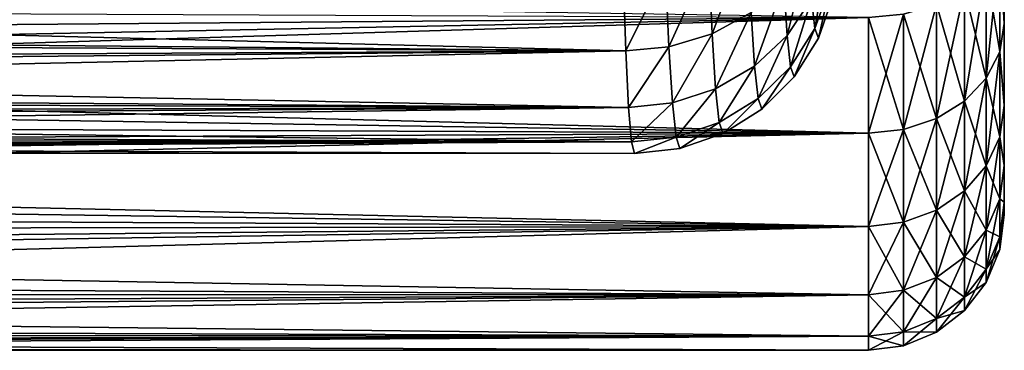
# Model space of a CAD drawing. Header units: metres. Extents: x -105 to 105, y -117 to 62.
# Tile 365 of 382: x 78 to 92, y -17 to -12. Entities that reach past the tile are written whole.
import ezdxf

# ---------------------------------------------------------------- set-up
doc = ezdxf.new("R2010")
doc.units = ezdxf.units.M
doc.layers.add('solid_509432_AD150_SW0001_01', color=7, linetype='CONTINUOUS')

msp = doc.modelspace()

# ---------------------------------------------------------------- linework, layer by layer
at = {"layer": 'solid_509432_AD150_SW0001_01'}
for points in [[(91.932396, -11.044419, 11.24442), (92, -12.182249, 9.120865), (92, -10.678707, 10.880941)], [(91.932396, -11.044419, -10.344419), (92, -10.678708, -9.980941), (92, -12.182249, -8.220864)], [(92, -10.678707, 10.880941), (92, -12.182249, 9.120865), (92, -10.678708, -9.980941)], [(92, -12.182249, 9.120865), (92, -12.182249, -8.220864), (92, -10.678708, -9.980941)], [(88.225723, -10.942719, -7.32918), (87.650963, -11.227112, -7.5318), (87.698563, -12.336789, -5.714043)], [(88.225731, -10.94286, 8.228992), (87.698563, -12.336896, 6.613841), (87.650963, -11.227278, 8.431576)], [(88.272125, -12.022536, -5.55723), (88.225723, -10.942719, -7.32918), (87.698563, -12.336789, -5.714043)], [(88.225731, -10.94286, 8.228992), (88.272125, -12.022622, 6.457071), (87.698563, -12.336896, 6.613841)], [(89.117165, -11.097841, -5.091127), (88.753052, -11.602517, -5.346056), (88.801544, -12.361707, -3.494065)], [(89.117172, -11.097902, 5.991013), (88.801544, -12.361742, 4.393967), (88.753052, -11.602589, 6.245923)], [(89.163536, -11.822176, -3.320387), (89.117165, -11.097841, -5.091127), (88.801544, -12.361707, -3.494065)], [(89.117172, -11.097902, 5.991013), (89.163536, -11.822205, 4.22031), (88.801544, -12.361742, 4.393967)], [(91.732834, -11.38597, -10.685969), (91.932396, -11.044419, -10.344419), (91.932396, -12.600142, -8.522903)], [(91.732834, -12.990917, 9.706818), (91.932396, -12.600142, 9.422903), (91.932396, -11.044419, 11.24442)], [(91.732834, -12.990917, 9.706818), (91.932396, -11.044419, 11.24442), (91.732834, -11.38597, 11.58597)], [(91.932396, -12.600142, -8.522903), (91.932396, -11.044419, -10.344419), (92, -12.182249, -8.220864)], [(91.932396, -11.044419, 11.24442), (91.932396, -12.600142, 9.422903), (92, -12.182249, 9.120865)], [(87.650963, -11.227112, -7.5318), (87.012856, -11.401, -7.653799), (87.061172, -12.52947, -5.80864)], [(87.650963, -11.227278, 8.431576), (87.061172, -12.529634, 6.708329), (87.012856, -11.401229, 8.553489)], [(87.698563, -12.336789, -5.714043), (87.650963, -11.227112, -7.5318), (87.061172, -12.52947, -5.80864)], [(87.650963, -11.227278, 8.431576), (87.698563, -12.336896, 6.613841), (87.061172, -12.529634, 6.708329)], [(89.390167, -11.219685, -3.125709), (89.163536, -11.822176, -3.320387), (89.212303, -12.2595, -1.457955)], [(89.163536, -11.822205, 4.22031), (89.390167, -11.219707, 4.025648), (89.212303, -12.259507, 2.35791)], [(89.436424, -11.633144, -1.359345), (89.390167, -11.219685, -3.125709), (89.212303, -12.2595, -1.457955)], [(89.212303, -12.259507, 2.35791), (89.390167, -11.219707, 4.025648), (89.436424, -11.633149, 2.259316)], [(87.012856, -11.401, -7.653799), (86.39019, -11.452179, -7.69455), (86.428215, -12.588873, -5.840844)], [(87.012856, -11.401229, 8.553489), (86.428215, -12.588854, 6.740881), (86.39019, -11.452116, 8.594636)], [(87.061172, -12.52947, -5.80864), (87.012856, -11.401, -7.653799), (86.428215, -12.588873, -5.840844)], [(87.012856, -11.401229, 8.553489), (87.061172, -12.529634, 6.708329), (86.428215, -12.588854, 6.740881)], [(91.732834, -11.38597, 11.58597), (91.414955, -11.679301, 11.879301), (91.414955, -13.326524, 9.950651)], [(91.732834, -12.990917, 9.706818), (91.732834, -11.38597, 11.58597), (91.414955, -13.326524, 9.950651)], [(91.732834, -11.38597, -10.685969), (91.732834, -12.990917, -8.806818), (91.414955, -11.679301, -10.979301)], [(91.732834, -11.38597, -10.685969), (91.932396, -12.600142, -8.522903), (91.732834, -12.990917, -8.806818)], [(52.999992, -12.415286, -6.170296), (86.428215, -12.588873, -5.840844), (86.39019, -11.452179, -7.69455)], [(53, -11.846825, -7.122065), (52.999992, -12.415286, -6.170296), (86.39019, -11.452179, -7.69455)], [(90, -12.094039, 12.294039), (53, -11.514343, 12.846655), (53, -12.39951, 11.980477)], [(53.000072, -11.725771, 8.204301), (86.39019, -11.452116, 8.594636), (86.428215, -12.588854, 6.740881)], [(52.999954, -12.277506, 7.317431), (53.000072, -11.725771, 8.204301), (86.428215, -12.588854, 6.740881)], [(88.753052, -11.602517, -5.346056), (88.272125, -12.022536, -5.55723), (88.32238, -12.811164, -3.638016)], [(88.753052, -11.602589, 6.245923), (88.32238, -12.81121, 4.537888), (88.272125, -12.022622, 6.457071)], [(88.801544, -12.361707, -3.494065), (88.753052, -11.602517, -5.346056), (88.32238, -12.811164, -3.638016)], [(88.753052, -11.602589, 6.245923), (88.801544, -12.361742, 4.393967), (88.32238, -12.81121, 4.537888)], [(89.436424, -11.633144, -1.359345), (89.212303, -12.2595, -1.457955), (89.262268, -12.398979, 0.449985)], [(89.212303, -12.259507, 2.35791), (89.436424, -11.633149, 2.259316), (89.262268, -12.398979, 0.449985)], [(89.436424, -11.633144, -1.359345), (89.262268, -12.398979, 0.449985), (89.483803, -11.763989, 0.449994)], [(89.262268, -12.398979, 0.449985), (89.436424, -11.633149, 2.259316), (89.483803, -11.763989, 0.449994)], [(91.414955, -11.679301, 11.879301), (91.00045, -11.904385, 12.104384), (91.00045, -13.584047, 10.137753)], [(91.414955, -13.326524, 9.950651), (91.414955, -11.679301, 11.879301), (91.00045, -13.584047, 10.137753)], [(91.414955, -11.679301, -10.979301), (91.414955, -13.326524, -9.050651), (91.00045, -11.904385, -11.204385)], [(91.732834, -12.990917, -8.806818), (91.414955, -13.326524, -9.050651), (91.414955, -11.679301, -10.979301)], [(89.163536, -11.822176, -3.320387), (88.801544, -12.361707, -3.494065), (88.852554, -12.820887, -1.545973)], [(89.163536, -11.822205, 4.22031), (88.852554, -12.820897, 2.445905), (88.801544, -12.361742, 4.393967)], [(89.212303, -12.2595, -1.457955), (89.163536, -11.822176, -3.320387), (88.852554, -12.820887, -1.545973)], [(89.163536, -11.822205, 4.22031), (89.212303, -12.259507, 2.35791), (88.852554, -12.820897, 2.445905)], [(90, -12.094039, -11.394038), (53, -12.824582, -10.615368), (53, -11.932638, -11.553268)], [(88.272125, -12.022536, -5.55723), (87.698563, -12.336789, -5.714043), (87.750122, -13.147959, -3.745013)], [(88.272125, -12.022622, 6.457071), (87.750122, -13.148021, 4.644835), (87.698563, -12.336896, 6.613841)], [(88.32238, -12.811164, -3.638016), (88.272125, -12.022536, -5.55723), (87.750122, -13.147959, -3.745013)], [(88.272125, -12.022622, 6.457071), (88.32238, -12.81121, 4.537888), (87.750122, -13.148021, 4.644835)], [(91.00045, -11.904385, 12.104384), (90.517639, -12.045851, 12.245851), (90.517639, -13.745901, 10.255346)], [(91.00045, -13.584047, 10.137753), (91.00045, -11.904385, 12.104384), (90.517639, -13.745901, 10.255346)], [(91.00045, -11.904385, -11.204385), (91.00045, -13.584047, -9.237753), (90.517639, -12.045851, -11.34585)], [(91.414955, -13.326524, -9.050651), (91.00045, -13.584047, -9.237753), (91.00045, -11.904385, -11.204385)], [(90, -12.094039, 12.294039), (53, -12.39951, 11.980477), (53, -13.21828, 11.051236)], [(90, -12.094039, 12.294039), (53, -13.21828, 11.051236), (90, -13.801035, 10.295403)], [(90, -13.801035, -9.395403), (53, -12.824582, -10.615368), (90, -12.094039, -11.394038)], [(90.517639, -12.045851, -11.34585), (90.517639, -13.745901, -9.355347), (90, -12.094039, -11.394038)], [(90.517639, -12.045851, 12.245851), (90, -12.094039, 12.294039), (90, -13.801035, 10.295403)], [(90.517639, -13.745901, 10.255346), (90.517639, -12.045851, 12.245851), (90, -13.801035, 10.295403)], [(90.517639, -13.745901, -9.355347), (90, -13.801035, -9.395403), (90, -12.094039, -11.394038)], [(91.00045, -13.584047, -9.237753), (90.517639, -13.745901, -9.355347), (90.517639, -12.045851, -11.34585)], [(52.999916, -12.76091, 6.391349), (52.999954, -12.277506, 7.317431), (86.428215, -12.588854, 6.740881)], [(89.212303, -12.2595, -1.457955), (88.852554, -12.820887, -1.545973), (88.904823, -12.9687, 0.449973)], [(89.212303, -12.259507, 2.35791), (88.904823, -12.9687, 0.449973), (88.852554, -12.820897, 2.445905)], [(89.212303, -12.2595, -1.457955), (88.904823, -12.9687, 0.449973), (89.262268, -12.398979, 0.449985)], [(89.212303, -12.259507, 2.35791), (89.262268, -12.398979, 0.449985), (88.904823, -12.9687, 0.449973)], [(91.932396, -12.600142, -8.522903), (92, -12.182249, -8.220864), (92, -13.391904, -6.247228)], [(91.932396, -12.600142, 9.422903), (92, -13.391903, 7.147228), (92, -12.182249, 9.120865)], [(92, -13.391903, 7.147228), (92, -13.391904, -6.247228), (92, -12.182249, -8.220864)], [(92, -12.182249, 9.120865), (92, -13.391903, 7.147228), (92, -12.182249, -8.220864)], [(52.999992, -12.415286, -6.170296), (52.999989, -12.902249, -5.184101), (86.428215, -12.588873, -5.840844)], [(87.698563, -12.336789, -5.714043), (87.061172, -12.52947, -5.80864), (87.11351, -13.355157, -3.809711)], [(87.698563, -12.336896, 6.613841), (87.113518, -13.355262, 4.709401), (87.061172, -12.529634, 6.708329)], [(87.750122, -13.147959, -3.745013), (87.698563, -12.336789, -5.714043), (87.11351, -13.355157, -3.809711)], [(87.698563, -12.336896, 6.613841), (87.750122, -13.148021, 4.644835), (87.113518, -13.355262, 4.709401)], [(88.801544, -12.361707, -3.494065), (88.32238, -12.811164, -3.638016), (88.375252, -13.289091, -1.618976)], [(88.801544, -12.361742, 4.393967), (88.375252, -13.289107, 2.518876), (88.32238, -12.81121, 4.537888)], [(88.852554, -12.820887, -1.545973), (88.801544, -12.361707, -3.494065), (88.375252, -13.289091, -1.618976)], [(88.801544, -12.361742, 4.393967), (88.852554, -12.820897, 2.445905), (88.375252, -13.289107, 2.518876)], [(52.999916, -12.76091, 6.391349), (86.428215, -12.588854, 6.740881), (86.469429, -13.421444, 4.732005)], [(52.999989, -12.902249, -5.184101), (52.999996, -13.303452, -4.179245), (86.428215, -12.588873, -5.840844)], [(52.999996, -13.303452, -4.179245), (86.469421, -13.421443, -3.832008), (86.428215, -12.588873, -5.840844)], [(87.061172, -12.52947, -5.80864), (86.428215, -12.588873, -5.840844), (86.469421, -13.421443, -3.832008)], [(87.061172, -12.529634, 6.708329), (86.469429, -13.421444, 4.732005), (86.428215, -12.588854, 6.740881)], [(87.11351, -13.355157, -3.809711), (87.061172, -12.52947, -5.80864), (86.469421, -13.421443, -3.832008)], [(87.061172, -12.529634, 6.708329), (87.113518, -13.355262, 4.709401), (86.469429, -13.421444, 4.732005)], [(91.732834, -12.990917, -8.806818), (91.932396, -12.600142, -8.522903), (91.932396, -13.851763, -6.480444)], [(91.732834, -14.282141, 7.599733), (91.932396, -13.851763, 7.380444), (91.932396, -12.600142, 9.422903)], [(91.732834, -14.282141, 7.599733), (91.932396, -12.600142, 9.422903), (91.732834, -12.990917, 9.706818)], [(91.932396, -13.851763, -6.480444), (91.932396, -12.600142, -8.522903), (92, -13.391904, -6.247228)], [(91.932396, -12.600142, 9.422903), (91.932396, -13.851763, 7.380444), (92, -13.391903, 7.147228)], [(52.999962, -13.173509, 5.430503), (52.999916, -12.76091, 6.391349), (86.469429, -13.421444, 4.732005)], [(90, -13.801035, -9.395403), (53, -13.640984, -9.61201), (53, -12.824582, -10.615368)], [(88.32238, -12.811164, -3.638016), (87.750122, -13.147959, -3.745013), (87.804367, -13.640584, -1.673305)], [(88.32238, -12.81121, 4.537888), (87.804367, -13.640609, 2.573147), (87.750122, -13.148021, 4.644835)], [(88.375252, -13.289091, -1.618976), (88.32238, -12.811164, -3.638016), (87.804367, -13.640584, -1.673305)], [(88.32238, -12.81121, 4.537888), (88.375252, -13.289107, 2.518876), (87.804367, -13.640609, 2.573147)], [(88.852554, -12.820887, -1.545973), (88.375252, -13.289091, -1.618976), (88.429428, -13.44452, 0.449955)], [(88.852554, -12.820897, 2.445905), (88.429428, -13.44452, 0.449955), (88.375252, -13.289107, 2.518876)], [(88.852554, -12.820887, -1.545973), (88.429428, -13.44452, 0.449955), (88.904823, -12.9687, 0.449973)], [(88.852554, -12.820897, 2.445905), (88.904823, -12.9687, 0.449973), (88.429428, -13.44452, 0.449955)], [(91.732834, -12.990917, 9.706818), (91.414955, -13.326524, 9.950651), (91.414955, -14.65176, 7.788063)], [(91.732834, -14.282141, 7.599733), (91.732834, -12.990917, 9.706818), (91.414955, -14.65176, 7.788063)], [(91.732834, -12.990917, -8.806818), (91.732834, -14.282141, -6.699733), (91.414955, -13.326524, -9.050651)], [(91.732834, -12.990917, -8.806818), (91.932396, -13.851763, -6.480444), (91.732834, -14.282141, -6.699733)], [(53.000069, -13.512089, 4.442431), (52.999962, -13.173509, 5.430503), (86.469429, -13.421444, 4.732005)], [(87.750122, -13.147959, -3.745013), (87.11351, -13.355157, -3.809711), (87.168594, -13.857695, -1.706264)], [(87.750122, -13.148021, 4.644835), (87.168594, -13.857743, 2.605954), (87.113518, -13.355262, 4.709401)], [(87.804367, -13.640584, -1.673305), (87.750122, -13.147959, -3.745013), (87.168594, -13.857695, -1.706264)], [(87.750122, -13.148021, 4.644835), (87.804367, -13.640609, 2.573147), (87.168594, -13.857743, 2.605954)], [(52.999996, -13.303452, -4.179245), (53.000004, -13.631492, -3.121861), (86.469421, -13.421443, -3.832008)], [(90, -13.801035, 10.295403), (53, -13.21828, 11.051236), (53, -13.96626, 10.063882)], [(88.375252, -13.289091, -1.618976), (87.804367, -13.640584, -1.673305), (87.85997, -13.802526, 0.449923)], [(88.375252, -13.289107, 2.518876), (87.85997, -13.802526, 0.449923), (87.804367, -13.640609, 2.573147)], [(88.375252, -13.289091, -1.618976), (87.85997, -13.802526, 0.449923), (88.429428, -13.44452, 0.449955)], [(88.375252, -13.289107, 2.518876), (88.429428, -13.44452, 0.449955), (87.85997, -13.802526, 0.449923)], [(91.414955, -13.326524, 9.950651), (91.00045, -13.584047, 10.137753), (91.00045, -14.935382, 7.932576)], [(91.414955, -14.65176, 7.788063), (91.414955, -13.326524, 9.950651), (91.00045, -14.935382, 7.932576)], [(91.414955, -13.326524, -9.050651), (91.414955, -14.65176, -6.888063), (91.00045, -13.584047, -9.237753)], [(91.732834, -14.282141, -6.699733), (91.414955, -14.65176, -6.888063), (91.414955, -13.326524, -9.050651)], [(53.000004, -13.631492, -3.121861), (53.000008, -13.874341, -2.039945), (86.469421, -13.421443, -3.832008)], [(53.000008, -13.874341, -2.039945), (86.512802, -13.929326, -1.71761), (86.469421, -13.421443, -3.832008)], [(53.000069, -13.512089, 4.442431), (86.469429, -13.421444, 4.732005), (86.512802, -13.929333, 2.617572)], [(87.11351, -13.355157, -3.809711), (86.469421, -13.421443, -3.832008), (86.512802, -13.929326, -1.71761)], [(87.113518, -13.355262, 4.709401), (86.512802, -13.929333, 2.617572), (86.469429, -13.421444, 4.732005)], [(87.168594, -13.857695, -1.706264), (87.11351, -13.355157, -3.809711), (86.512802, -13.929326, -1.71761)], [(87.113518, -13.355262, 4.709401), (87.168594, -13.857743, 2.605954), (86.512802, -13.929333, 2.617572)], [(91.932396, -13.851763, 7.380444), (92, -14.277886, 5.008608), (92, -13.391903, 7.147228)], [(91.932396, -13.851763, -6.480444), (92, -13.391904, -6.247228), (92, -14.277886, -4.108607)], [(92, -13.391903, 7.147228), (92, -14.277886, 5.008608), (92, -13.391904, -6.247228)], [(92, -14.277886, 5.008608), (92, -14.277886, -4.108607), (92, -13.391904, -6.247228)], [(53, -13.773976, 3.4374), (53.000069, -13.512089, 4.442431), (86.512802, -13.929333, 2.617572)], [(91.00045, -13.584047, 10.137753), (90.517639, -13.745901, 10.255346), (90.517639, -15.113639, 8.023402)], [(91.00045, -14.935382, 7.932576), (91.00045, -13.584047, 10.137753), (90.517639, -15.113639, 8.023402)], [(91.00045, -13.584047, -9.237753), (91.00045, -14.935382, -7.032576), (90.517639, -13.745901, -9.355347)], [(91.414955, -14.65176, -6.888063), (91.00045, -14.935382, -7.032576), (91.00045, -13.584047, -9.237753)], [(90, -13.801035, -9.395403), (53, -14.346414, -8.597299), (53, -13.640984, -9.61201)], [(87.804367, -13.640584, -1.673305), (87.168594, -13.857695, -1.706264), (87.225052, -14.024725, 0.449837)], [(87.804367, -13.640609, 2.573147), (87.225052, -14.024725, 0.449837), (87.168594, -13.857743, 2.605954)], [(87.804367, -13.640584, -1.673305), (87.225052, -14.024725, 0.449837), (87.85997, -13.802526, 0.449923)], [(87.804367, -13.640609, 2.573147), (87.85997, -13.802526, 0.449923), (87.225052, -14.024725, 0.449837)], [(90.517639, -13.745901, -9.355347), (90.517639, -15.113639, -7.123402), (90, -13.801035, -9.395403)], [(90.517639, -13.745901, 10.255346), (90, -13.801035, 10.295403), (90, -15.174359, 8.054341)], [(90.517639, -15.113639, 8.023402), (90.517639, -13.745901, 10.255346), (90, -15.174359, 8.054341)], [(91.00045, -14.935382, -7.032576), (90.517639, -15.113639, -7.123402), (90.517639, -13.745901, -9.355347)], [(53.000206, -13.968843, 2.35154), (53, -13.773976, 3.4374), (86.512802, -13.929333, 2.617572)], [(90, -13.801035, 10.295403), (53, -13.96626, 10.063882), (53, -14.638948, 9.024419)], [(90, -13.801035, 10.295403), (53, -14.638948, 9.024419), (90, -15.174359, 8.054341)], [(90, -15.174359, -7.154341), (53, -14.346414, -8.597299), (90, -13.801035, -9.395403)], [(53.000008, -13.874341, -2.039945), (53.000015, -14.029486, -0.94581), (86.512802, -13.929326, -1.71761)], [(87.168594, -13.857695, -1.706264), (86.512802, -13.929326, -1.71761), (86.557266, -14.1, 0.45)], [(87.168594, -13.857743, 2.605954), (86.557266, -14.1, 0.45), (86.512802, -13.929333, 2.617572)], [(87.168594, -13.857695, -1.706264), (86.557266, -14.1, 0.45), (87.225052, -14.024725, 0.449837)], [(87.168594, -13.857743, 2.605954), (87.225052, -14.024725, 0.449837), (86.557266, -14.1, 0.45)], [(90.517639, -15.113639, -7.123402), (90, -15.174359, -7.154341), (90, -13.801035, -9.395403)], [(91.732834, -14.282141, -6.699733), (91.932396, -13.851763, -6.480444), (91.932396, -14.768462, -4.267334)], [(91.732834, -15.227846, 5.316597), (91.932396, -14.768462, 5.167335), (91.932396, -13.851763, 7.380444)], [(91.732834, -15.227846, 5.316597), (91.932396, -13.851763, 7.380444), (91.732834, -14.282141, 7.599733)], [(91.932396, -14.768462, -4.267334), (91.932396, -13.851763, -6.480444), (92, -14.277886, -4.108607)], [(91.932396, -13.851763, 7.380444), (91.932396, -14.768462, 5.167335), (92, -14.277886, 5.008608)], [(53.000015, -14.029486, -0.94581), (53.000038, -14.096663, 0.14595), (86.512802, -13.929326, -1.71761)], [(53.000038, -14.096663, 0.14595), (86.557266, -14.1, 0.45), (86.512802, -13.929326, -1.71761)], [(53.000111, -14.076748, 1.252207), (53.000206, -13.968843, 2.35154), (86.557266, -14.1, 0.45)], [(53.000206, -13.968843, 2.35154), (86.512802, -13.929333, 2.617572), (86.557266, -14.1, 0.45)], [(53.000038, -14.096663, 0.14595), (53.000111, -14.076748, 1.252207), (86.557266, -14.1, 0.45)], [(90, -15.174359, -7.154341), (53, -14.975989, -7.531713), (53, -14.346414, -8.597299)], [(91.732834, -14.282141, 7.599733), (91.414955, -14.65176, 7.788063), (91.414955, -15.622376, 5.444788)], [(91.732834, -15.227846, 5.316597), (91.732834, -14.282141, 7.599733), (91.414955, -15.622376, 5.444788)], [(91.732834, -14.282141, -6.699733), (91.732834, -15.227846, -4.416597), (91.414955, -14.65176, -6.888063)], [(91.732834, -14.282141, -6.699733), (91.932396, -14.768462, -4.267334), (91.732834, -15.227846, -4.416597)], [(91.932396, -14.768462, -4.267334), (92, -14.277886, -4.108607), (92, -14.818356, -1.857707)], [(91.932396, -14.768462, 5.167335), (92, -14.818356, 2.757707), (92, -14.277886, 5.008608)], [(92, -14.818356, 2.757707), (92, -14.818356, -1.857707), (92, -14.277886, -4.108607)], [(92, -14.277886, 5.008608), (92, -14.818356, 2.757707), (92, -14.277886, -4.108607)], [(90, -15.174359, 8.054341), (53, -14.638948, 9.024419), (53, -15.232631, 7.938878)], [(91.414955, -14.65176, 7.788063), (91.00045, -14.935382, 7.932576), (91.00045, -15.925113, 5.543153)], [(91.414955, -15.622376, 5.444788), (91.414955, -14.65176, 7.788063), (91.00045, -15.925113, 5.543153)], [(91.414955, -14.65176, -6.888063), (91.414955, -15.622376, -4.544788), (91.00045, -14.935382, -7.032576)], [(91.732834, -15.227846, -4.416597), (91.414955, -15.622376, -4.544788), (91.414955, -14.65176, -6.888063)], [(91.732834, -15.227846, -4.416597), (91.932396, -14.768462, -4.267334), (91.932396, -15.32767, -1.938068)], [(91.732834, -15.804748, 2.91363), (91.932396, -15.32767, 2.838068), (91.932396, -14.768462, 5.167335)], [(91.732834, -15.804748, 2.91363), (91.932396, -14.768462, 5.167335), (91.732834, -15.227846, 5.316597)], [(91.932396, -15.32767, -1.938068), (91.932396, -14.768462, -4.267334), (92, -14.818356, -1.857707)], [(91.932396, -14.768462, 5.167335), (91.932396, -15.32767, 2.838068), (92, -14.818356, 2.757707)], [(91.932396, -15.32767, -1.938068), (92, -14.818356, -1.857707), (92, -14.999999, 0.45)], [(91.932396, -15.515615, 0.45), (92, -14.999999, 0.45), (92, -14.818356, 2.757707)], [(91.932396, -15.32767, 2.838068), (91.932396, -15.515615, 0.45), (92, -14.818356, 2.757707)], [(92, -14.818356, 2.757707), (92, -14.999999, 0.45), (92, -14.818356, -1.857707)], [(90, -15.174359, -7.154341), (53, -15.525419, -6.421976), (53, -14.975989, -7.531713)], [(91.00045, -14.935382, 7.932576), (90.517639, -15.113639, 8.023402), (90.517639, -16.115383, 5.604976)], [(91.00045, -15.925113, 5.543153), (91.00045, -14.935382, 7.932576), (90.517639, -16.115383, 5.604976)], [(91.00045, -14.935382, -7.032576), (91.00045, -15.925113, -4.643153), (90.517639, -15.113639, -7.123402)], [(91.414955, -15.622376, -4.544788), (91.00045, -15.925113, -4.643153), (91.00045, -14.935382, -7.032576)], [(91.932396, -15.515615, 0.45), (91.932396, -15.32767, -1.938068), (92, -14.999999, 0.45)], [(90, -15.174359, 8.054341), (53, -15.232631, 7.938878), (53, -15.744579, 6.812429)], [(90, -15.174359, 8.054341), (53, -15.744579, 6.812429), (53, -16.172211, 5.650548)], [(90, -15.174359, 8.054341), (53, -16.172211, 5.650548), (90, -16.180197, 5.626035)], [(90, -16.180197, -4.726035), (53, -15.525419, -6.421976), (90, -15.174359, -7.154341)], [(90.517639, -15.113639, -7.123402), (90.517639, -16.115383, -4.704976), (90, -15.174359, -7.154341)], [(90.517639, -15.113639, 8.023402), (90, -15.174359, 8.054341), (90, -16.180197, 5.626035)], [(90.517639, -16.115383, 5.604976), (90.517639, -15.113639, 8.023402), (90, -16.180197, 5.626035)], [(90.517639, -16.115383, -4.704976), (90, -16.180197, -4.726035), (90, -15.174359, -7.154341)], [(91.00045, -15.925113, -4.643153), (90.517639, -16.115383, -4.704976), (90.517639, -15.113639, -7.123402)], [(91.732834, -15.227846, 5.316597), (91.414955, -15.622376, 5.444788), (91.414955, -16.214474, 2.978524)], [(91.732834, -15.804748, 2.91363), (91.732834, -15.227846, 5.316597), (91.414955, -16.214474, 2.978524)], [(91.732834, -15.227846, -4.416597), (91.732834, -15.804748, -2.01363), (91.414955, -15.622376, -4.544788)], [(91.732834, -15.227846, -4.416597), (91.932396, -15.32767, -1.938068), (91.732834, -15.804748, -2.01363)], [(91.732834, -15.804748, -2.01363), (91.932396, -15.32767, -1.938068), (91.932396, -15.515615, 0.45)], [(91.732834, -15.998639, 0.45), (91.932396, -15.515615, 0.45), (91.932396, -15.32767, 2.838068)], [(91.732834, -15.998639, 0.45), (91.932396, -15.32767, 2.838068), (91.732834, -15.804748, 2.91363)], [(90, -16.180197, -4.726035), (53, -15.990355, -5.277452), (53, -15.525419, -6.421976)], [(91.414955, -15.622376, 5.444788), (91.00045, -15.925113, 5.543153), (91.00045, -16.528872, 3.02832)], [(91.414955, -16.214474, 2.978524), (91.414955, -15.622376, 5.444788), (91.00045, -16.528872, 3.02832)], [(91.414955, -15.622376, -4.544788), (91.414955, -16.214474, -2.078524), (91.00045, -15.925113, -4.643153)], [(91.732834, -15.804748, -2.01363), (91.414955, -16.214474, -2.078524), (91.414955, -15.622376, -4.544788)], [(91.732834, -15.804748, -2.01363), (91.932396, -15.515615, 0.45), (91.732834, -15.998639, 0.45)], [(91.00045, -15.925113, 5.543153), (90.517639, -16.115383, 5.604976), (90.517639, -16.726471, 3.059617)], [(91.00045, -16.528872, 3.02832), (91.00045, -15.925113, 5.543153), (90.517639, -16.726471, 3.059617)], [(91.00045, -15.925113, -4.643153), (91.00045, -16.528872, -2.12832), (90.517639, -16.115383, -4.704976)], [(91.414955, -16.214474, -2.078524), (91.00045, -16.528872, -2.12832), (91.00045, -15.925113, -4.643153)], [(91.732834, -15.804748, 2.91363), (91.414955, -16.214474, 2.978524), (91.414955, -16.413473, 0.45)], [(91.732834, -15.998639, 0.45), (91.732834, -15.804748, 2.91363), (91.414955, -16.413473, 0.45)], [(91.732834, -15.804748, -2.01363), (91.732834, -15.998639, 0.45), (91.414955, -16.214474, -2.078524)], [(90, -16.180197, -4.726035), (53, -16.369633, -4.101914), (53, -15.990355, -5.277452)], [(91.732834, -15.998639, 0.45), (91.414955, -16.413473, 0.45), (91.414955, -16.214474, -2.078524)], [(90, -16.180197, 5.626035), (53, -16.172211, 5.650548), (53, -16.513021, 4.459569)], [(90, -16.180197, 5.626035), (53, -16.513021, 4.459569), (53, -16.764832, 3.246939)], [(90, -16.180197, 5.626035), (53, -16.764832, 3.246939), (90, -16.793779, 3.070277)], [(90, -16.793779, -2.170277), (53, -16.369633, -4.101914), (90, -16.180197, -4.726035)], [(90.517639, -16.115383, -4.704976), (90.517639, -16.726471, -2.159616), (90, -16.180197, -4.726035)], [(90.517639, -16.115383, 5.604976), (90, -16.180197, 5.626035), (90, -16.793779, 3.070277)], [(90.517639, -16.726471, 3.059617), (90.517639, -16.115383, 5.604976), (90, -16.793779, 3.070277)], [(90.517639, -16.726471, -2.159616), (90, -16.793779, -2.170277), (90, -16.180197, -4.726035)], [(91.00045, -16.528872, -2.12832), (90.517639, -16.726471, -2.159616), (90.517639, -16.115383, -4.704976)], [(91.414955, -16.214474, 2.978524), (91.00045, -16.528872, 3.02832), (91.00045, -16.731789, 0.45)], [(91.414955, -16.413473, 0.45), (91.414955, -16.214474, 2.978524), (91.00045, -16.731789, 0.45)], [(91.414955, -16.214474, -2.078524), (91.414955, -16.413473, 0.45), (91.00045, -16.528872, -2.12832)], [(90, -16.793779, -2.170277), (53, -16.66169, -2.899469), (53, -16.369633, -4.101914)], [(91.414955, -16.413473, 0.45), (91.00045, -16.731789, 0.45), (91.00045, -16.528872, -2.12832)], [(90, -16.793779, -2.170277), (53, -16.864359, -1.677337), (53, -16.66169, -2.899469)], [(91.00045, -16.528872, 3.02832), (90.517639, -16.726471, 3.059617), (90.517639, -16.931852, 0.45)], [(91.00045, -16.731789, 0.45), (91.00045, -16.528872, 3.02832), (90.517639, -16.931852, 0.45)], [(91.00045, -16.528872, -2.12832), (91.00045, -16.731789, 0.45), (90.517639, -16.726471, -2.159616)], [(90, -16.793779, 3.070277), (53, -16.764832, 3.246939), (53, -16.926111, 2.021572)], [(90, -16.793779, 3.070277), (53, -16.926111, 2.021572), (53, -16.996557, 0.789589)], [(90, -16.793779, 3.070277), (53, -16.996557, 0.789589), (90, -17, 0.45)], [(90, -17, 0.45), (53, -16.864359, -1.677337), (90, -16.793779, -2.170277)], [(90.517639, -16.726471, -2.159616), (90.517639, -16.931852, 0.45), (90, -16.793779, -2.170277)], [(90.517639, -16.726471, 3.059617), (90, -16.793779, 3.070277), (90, -17, 0.45)], [(90.517639, -16.931852, 0.45), (90.517639, -16.726471, 3.059617), (90, -17, 0.45)], [(90.517639, -16.931852, 0.45), (90, -17, 0.45), (90, -16.793779, -2.170277)], [(91.00045, -16.731789, 0.45), (90.517639, -16.931852, 0.45), (90.517639, -16.726471, -2.159616)], [(90, -17, 0.45), (53, -16.976072, -0.445003), (53, -16.864359, -1.677337)], [(90, -17, 0.45), (53, -16.996557, 0.789589), (53, -16.976072, -0.445003)]]:
    msp.add_3dface(points, dxfattribs=at)

doc.saveas('drawing.dxf')
